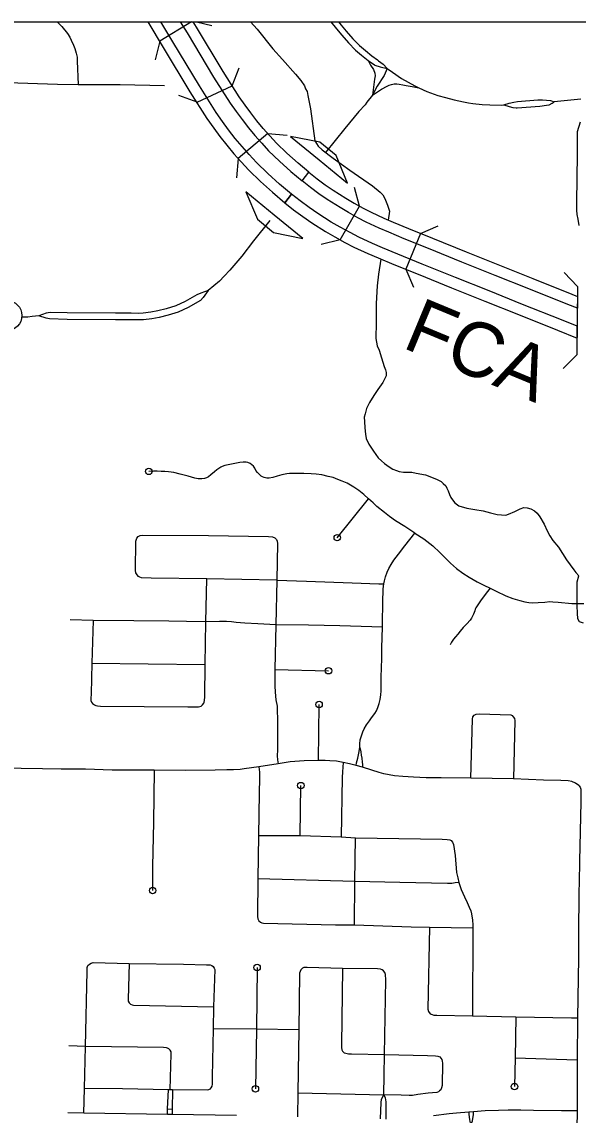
# Model space of a CAD drawing. Extents: x 670147 to 673275, y 705573 to 707613.
# Drawn here: x 671531.7 to 671617.7, y 706520.4 to 706689.4 of the extents above; entities that cross this region are included whole.
import ezdxf

# ---------------------------------------------------------------- set-up
doc = ezdxf.new("R2010")
doc.units = 0
for name, color, linetype in [('19', 7, 'Continuous'), ('26', 7, 'Continuous'), ('33', 7, 'Continuous'), ('35', 7, 'Continuous'), ('39', 7, 'Continuous'), ('42', 7, 'Continuous'), ('R_NoPlot', 7, 'Continuous')]:
    doc.layers.add(name, color=color, linetype=linetype)

msp = doc.modelspace()

# ---------------------------------------------------------------- linework, layer by layer
at = {"layer": '19'}
msp.add_line((671575.04, 706664.78), (671575.04, 706664.77), dxfattribs=at)
for points in [[(671551.2, 706689.36), (671553.58, 706685.42), (671557.71, 706678.56), (671560.34, 706674.4), (671561.38, 706672.95), (671562.34, 706671.66), (671563.4, 706670.29), (671564.51, 706668.96), (671565.63, 706667.71), (671566.8, 706666.44), (671568.6, 706664.68), (671570.46, 706663.01), (671572.37, 706661.4), (671573.42, 706662.74)], [(671573.42, 706662.74), (671571.58, 706664.28), (671569.76, 706665.92), (671568.02, 706667.63), (671566.89, 706668.85), (671565.8, 706670.07), (671564.72, 706671.35), (671563.69, 706672.68), (671562.75, 706673.95), (671561.76, 706675.35), (671559.16, 706679.45), (671555.04, 706686.29), (671553.19, 706689.36)], [(671556.22, 706689.36), (671557.26, 706687.64), (671561.37, 706680.82), (671563.91, 706676.8), (671564.86, 706675.48), (671565.77, 706674.25), (671566.75, 706672.99), (671567.76, 706671.77), (671568.81, 706670.6), (671569.88, 706669.44), (671571.54, 706667.82), (671573.3, 706666.23), (671575.04, 706664.77)], [(671575.04, 706664.77), (671576.09, 706666.11), (671574.42, 706667.51), (671572.7, 706669.06), (671571.1, 706670.62), (671570.07, 706671.74), (671569.05, 706672.89), (671568.07, 706674.05), (671567.12, 706675.28), (671566.23, 706676.48), (671565.32, 706677.75), (671562.82, 706681.71), (671558.72, 706688.52), (671558.21, 706689.36)], [(671575.04, 706664.77), (671576.09, 706666.11), (671577.37, 706665.1), (671578.62, 706664.17), (671579.86, 706663.32), (671581.8, 706662.1), (671583.08, 706661.35), (671584.49, 706660.57), (671585.71, 706659.94), (671587.69, 706659.02), (671589.14, 706658.39), (671591.5, 706657.41), (671595.24, 706655.91), (671600.41, 706653.82), (671605.56, 706651.75), (671610.74, 706649.67), (671616.78, 706647.27), (671617.64, 706646.92), (671617.63, 706645.09)], [(671617.63, 706645.09), (671616.15, 706645.69), (671610.11, 706648.09), (671604.93, 706650.17), (671599.77, 706652.24), (671594.61, 706654.33), (671590.86, 706655.84), (671588.47, 706656.83), (671586.99, 706657.47), (671584.96, 706658.42), (671583.68, 706659.07), (671582.24, 706659.88), (671580.92, 706660.64), (671578.93, 706661.9), (671577.63, 706662.79), (671576.33, 706663.75), (671575.04, 706664.78)], [(671573.42, 706662.74), (671572.37, 706661.4), (671573.72, 706660.33), (671575.14, 706659.28), (671576.57, 706658.3), (671578.69, 706656.96), (671580.11, 706656.14), (671581.65, 706655.28), (671583.07, 706654.55), (671585.23, 706653.55), (671586.8, 706652.87), (671589.23, 706651.86), (671593, 706650.34), (671598.16, 706648.25), (671603.33, 706646.18), (671608.52, 706644.1), (671614.55, 706641.7), (671617.58, 706640.47), (671617.6, 706642.3)], [(671617.6, 706642.3), (671615.18, 706643.28), (671609.15, 706645.68), (671603.96, 706647.76), (671598.8, 706649.83), (671593.64, 706651.92), (671589.87, 706653.43), (671587.46, 706654.43), (671585.93, 706655.1), (671583.81, 706656.08), (671582.46, 706656.78), (671580.95, 706657.62), (671579.57, 706658.42), (671577.5, 706659.73), (671576.12, 706660.67), (671574.75, 706661.68), (671573.42, 706662.74)]]:
    msp.add_lwpolyline(points, dxfattribs=at)
at = {"layer": '33'}
for points in [[(671537.19, 706689.36), (671537.89, 706688.66), (671538.75, 706687.58), (671539.11, 706687), (671539.33, 706686.51), (671539.7, 706685.75), (671539.92, 706685.23), (671540.1, 706684.51), (671540.24, 706683.88), (671540.28, 706683.3), (671540.42, 706679.68)], [(671579.52, 706689.36), (671580.35, 706688.29), (671581.18, 706687.3), (671582.23, 706686.1), (671583.3, 706685.01), (671584.26, 706684.21), (671585.27, 706683.37), (671586.23, 706682.71), (671586.3, 706682.66), (671587.11, 706682.39), (671588.19, 706682.16)], [(671580.69, 706689.36), (671581.07, 706688.87), (671581.88, 706687.9), (671582.91, 706686.73), (671583.93, 706685.69), (671584.85, 706684.92), (671585.83, 706684.11), (671586.73, 706683.49), (671586.89, 706683.36), (671587.57, 706682.82), (671588.19, 706682.16)], [(671585.27, 706683.37), (671585.64, 706682.68), (671586.07, 706682.02), (671586.31, 706681.45), (671586.37, 706681.02), (671586.27, 706680.5), (671586.26, 706680.49), (671585.92, 706678.05)], [(671588.19, 706682.16), (671587.74, 706681.06), (671586.68, 706679.41), (671585.92, 706678.05), (671585.08, 706676.93), (671584.78, 706676.52), (671583.81, 706675.49), (671581.66, 706672.87)], [(671588.19, 706682.16), (671589.04, 706681.58), (671590.41, 706680.59), (671592.51, 706679.46), (671593.11, 706679.14), (671594.34, 706678.62), (671596.05, 706677.99), (671597.21, 706677.65), (671598.55, 706677.29), (671599.99, 706676.99), (671600.8, 706676.82), (671601.44, 706676.73), (671602.89, 706676.59), (671604.07, 706676.51), (671605.87, 706676.49), (671606.25, 706676.54)], [(671513.92, 706680.26), (671514.59, 706680.3), (671520.76, 706680.16), (671523.64, 706680.1), (671529.54, 706679.97), (671537.22, 706679.71), (671540.42, 706679.68), (671542.83, 706679.67), (671546.93, 706679.67), (671553.79, 706679.54)], [(671585.92, 706678.05), (671587.32, 706678.98), (671588.19, 706679.44), (671588.53, 706679.57), (671588.87, 706679.69), (671589.29, 706679.76), (671589.68, 706679.76), (671590.07, 706679.72), (671590.65, 706679.63), (671591.12, 706679.54), (671592.08, 706679.36), (671593.11, 706679.14)], [(671618.16, 706677.39), (671614.04, 706677.02)], [(671606.25, 706676.54), (671607.09, 706676.8), (671607.82, 706676.97), (671608.35, 706677.06), (671611.5, 706677.31), (671612.23, 706677.31), (671612.86, 706677.27), (671613.47, 706677.19), (671614.04, 706677.02)], [(671606.25, 706676.54), (671607.07, 706676.28), (671607.65, 706676.13), (671608.16, 706676.09), (671608.32, 706676.08), (671611.84, 706676.31), (671612.83, 706676.47), (671613.28, 706676.56), (671613.71, 706676.79), (671614.04, 706677.02)], [(671581.66, 706672.87), (671578.66, 706669.19)], [(671618.07, 706673.85), (671617.59, 706672.34), (671617.57, 706668.85), (671617.51, 706661.49), (671617.49, 706660.27), (671617.53, 706659.6), (671617.7, 706658.88), (671617.86, 706657.88)], [(671570.07, 706658.66), (671567.52, 706655.53), (671565.71, 706653.12), (671563.85, 706650.96), (671563.02, 706650.06), (671562.26, 706649.3), (671560.51, 706647.81)], [(671560.51, 706647.81), (671559.4, 706647.44), (671558.79, 706647.14), (671556.97, 706646.13), (671555.52, 706645.45), (671554.05, 706645.02), (671552.74, 706644.67), (671551.68, 706644.47), (671550.46, 706644.33), (671549.68, 706644.29), (671548.6, 706644.31), (671546.21, 706644.31), (671538.71, 706644.39), (671536.08, 706644.45), (671535.47, 706644.33), (671534.36, 706643.93)], [(671560.51, 706647.81), (671559.77, 706646.74), (671559.35, 706646.28), (671557.43, 706645.22), (671555.88, 706644.49), (671554.32, 706644.04), (671552.96, 706643.68), (671551.83, 706643.47), (671550.54, 706643.31), (671549.69, 706643.28), (671548.59, 706643.29), (671546.2, 706643.29), (671538.7, 706643.37), (671536, 706643.44), (671535.45, 706643.54), (671534.36, 706643.93)], [(671534.36, 706643.93), (671533.31, 706643.8), (671532.64, 706643.72), (671531.72, 706643.72)], [(671592.48, 706610.34), (671590.93, 706611.35), (671589.49, 706612.24), (671588.56, 706612.9), (671587.81, 706613.5), (671586.62, 706614.46), (671586.05, 706615.01), (671585.31, 706615.64), (671584.62, 706616.3), (671583.85, 706616.91), (671583.06, 706617.44), (671582.04, 706618.03), (671581.25, 706618.38), (671580.58, 706618.64), (671579.84, 706618.91), (671579.09, 706619.11), (671578.12, 706619.33), (671577.23, 706619.45), (671576.46, 706619.52), (671575.33, 706619.53), (671573.76, 706619.54), (671573.11, 706619.54), (671572.71, 706619.49), (671571.9, 706619.35), (671571.21, 706619.16), (671570.53, 706618.95), (671569.95, 706618.85), (671569.61, 706618.84), (671569.21, 706618.93), (671568.91, 706619.04), (671568.7, 706619.16), (671568.44, 706619.38), (671568.15, 706619.7), (671567.92, 706620.02), (671567.72, 706620.39), (671567.55, 706620.66), (671567.3, 706620.9), (671567.03, 706621.08), (671566.66, 706621.25), (671566.39, 706621.32), (671565.96, 706621.32), (671565.4, 706621.26), (671563.9, 706620.96), (671563.08, 706620.77), (671562.7, 706620.63), (671562.47, 706620.52), (671562.18, 706620.34), (671561.88, 706620.12), (671561.49, 706619.8), (671560.96, 706619.33), (671560.56, 706619.02), (671560.25, 706618.87), (671559.98, 706618.75), (671559.57, 706618.7), (671559.31, 706618.71), (671558.96, 706618.74), (671558.45, 706618.85), (671557.42, 706619.14), (671556.2, 706619.46), (671555.19, 706619.68), (671554.41, 706619.8), (671553.83, 706619.87), (671553.26, 706619.88), (671552.66, 706619.89), (671552.05, 706619.89), (671551.34, 706619.88)], [(671580.49, 706609.63), (671585.31, 706615.64)], [(671571.12, 706603.06), (671560.33, 706603.28), (671551.73, 706603.36), (671550.2, 706603.44), (671549.97, 706603.51), (671549.77, 706603.65), (671549.53, 706603.86), (671549.36, 706604.18), (671549.31, 706604.57), (671549.33, 706609.09), (671549.48, 706609.54), (671549.72, 706609.82), (671550, 706609.96), (671550.3, 706610.01), (671560.59, 706609.94), (671569.88, 706609.81), (671570.45, 706609.76), (671570.82, 706609.59), (671571.07, 706609.37), (671571.2, 706609.09), (671571.24, 706608.75), (671571.12, 706603.06)], [(671583.97, 706577.18), (671583.97, 706577.77), (671584.05, 706578.38), (671584.17, 706578.85), (671584.32, 706579.33), (671584.44, 706579.62), (671584.66, 706580.1), (671585.01, 706580.68), (671585.45, 706581.31), (671585.78, 706581.76), (671586.29, 706582.43), (671586.54, 706582.87), (671586.78, 706583.38), (671586.99, 706584), (671587.12, 706584.61), (671587.21, 706585.34), (671587.26, 706585.96), (671587.26, 706586.71), (671587.29, 706588.06), (671587.36, 706590.97), (671587.39, 706592.58), (671587.47, 706595.78), (671587.55, 706600.25), (671587.57, 706601.09), (671587.6, 706601.7), (671587.68, 706602.48), (671587.79, 706602.95), (671587.96, 706603.57), (671588.2, 706604.29), (671588.46, 706604.86), (671588.8, 706605.48), (671589.23, 706606.13), (671589.94, 706607.06), (671590.96, 706608.38), (671592.48, 706610.34)], [(671592.48, 706610.34), (671593.9, 706609.43), (671595.26, 706608.35), (671596.34, 706607.34), (671597.11, 706606.59), (671598.01, 706605.67), (671598.94, 706604.88), (671599.93, 706604.15), (671600.88, 706603.52), (671602.11, 706602.79), (671603.17, 706602.27), (671604.12, 706601.83), (671605.05, 706601.38), (671606.58, 706600.66), (671607.66, 706600.24), (671608.7, 706599.92), (671609.48, 706599.72), (671610.11, 706599.63), (671610.64, 706599.55), (671611.58, 706599.6), (671612.61, 706599.68), (671613.38, 706599.75), (671613.84, 706599.73), (671614.66, 706599.67), (671616.79, 706599.46), (671617.73, 706599.46), (671618.61, 706599.46)], [(671542.73, 706596.81), (671542.54, 706590.23), (671542.41, 706585.49), (671542.38, 706584.75), (671542.38, 706584.48), (671542.49, 706584.21), (671542.66, 706584.02), (671542.94, 706583.8), (671543.13, 706583.7), (671543.39, 706583.64), (671543.88, 706583.61), (671557.37, 706583.48), (671559.05, 706583.49), (671559.43, 706583.61), (671559.63, 706583.79), (671559.86, 706584.03), (671559.93, 706584.18), (671559.98, 706584.48), (671560, 706585.03), (671560.07, 706590.04), (671560.17, 706596.6), (671560.33, 706603.28)], [(671571.12, 706603.06), (671571, 706596.16), (671570.85, 706589.27), (671570.82, 706587.81), (671570.84, 706586.72), (671570.9, 706585.75), (671571, 706584.55), (671571.17, 706583.56), (671571.22, 706582.67), (671571.25, 706581.84), (671571.25, 706580.33), (671571.24, 706576.84), (671571.22, 706575.93), (671571.27, 706575.3), (671571.36, 706574.69)], [(671571.12, 706603.06), (671575.72, 706602.92), (671582.78, 706602.66), (671586.91, 706602.49), (671587.68, 706602.48)], [(671604.12, 706601.83), (671603.52, 706601.07), (671602.66, 706599.89), (671602.11, 706599.08), (671601.94, 706598.81), (671601.81, 706598.57), (671601.74, 706598.34), (671601.57, 706597.83), (671601.42, 706597.52), (671601.23, 706597.2), (671601.04, 706596.9), (671600.54, 706596.32), (671599.95, 706595.74), (671599.52, 706595.19), (671599.11, 706594.7), (671598.76, 706594.29), (671598.47, 706593.92), (671598.28, 706593.65), (671598.17, 706593.46), (671597.96, 706593.04)], [(671587.47, 706595.78), (671580.89, 706596), (671576.05, 706596.1), (671571, 706596.16), (671568.21, 706596.29), (671566.17, 706596.41), (671564.84, 706596.54), (671564.14, 706596.6), (671563.36, 706596.65), (671562.28, 706596.65), (671560.17, 706596.6), (671557.18, 706596.65), (671554.42, 706596.7), (671549.01, 706596.78), (671542.73, 706596.81), (671539.2, 706596.94)], [(671542.54, 706590.23), (671551.25, 706590.12), (671560.07, 706590.04)], [(671570.85, 706589.27), (671579.13, 706589.06)], [(671577.57, 706575.2), (671577.68, 706583.84)], [(671601.14, 706572.46), (671601.39, 706581.55), (671601.47, 706581.95), (671601.67, 706582.2), (671601.99, 706582.37), (671602.46, 706582.42), (671607.31, 706582.24), (671607.53, 706582.12), (671607.71, 706581.95), (671607.88, 706581.7), (671607.97, 706581.37), (671607.73, 706572.33)], [(671583.41, 706574.4), (671583.49, 706574.85), (671583.66, 706575.57), (671583.8, 706576.31), (671583.97, 706577.18), (671584.11, 706576.51), (671584.21, 706576.03), (671584.29, 706575.54), (671584.36, 706574.94), (671584.39, 706574.55), (671584.38, 706574.13)], [(671552.18, 706573.71), (671547.89, 706573.7), (671545.67, 706573.7), (671541.56, 706573.85), (671538.46, 706573.85), (671537.78, 706573.85), (671534.92, 706573.88), (671531.63, 706573.96), (671530.23, 706573.98), (671528.39, 706574.05), (671526.83, 706574.04), (671525.32, 706574.13), (671523.91, 706574.14), (671522.26, 706574.19), (671519.05, 706574.24), (671515.2, 706574.36), (671512.57, 706574.34)], [(671617.87, 706571.34), (671617.35, 706571.7), (671616.77, 706571.94), (671616.21, 706572.03), (671615.08, 706572.1), (671612.38, 706572.13), (671607.73, 706572.33), (671601.14, 706572.46), (671596.55, 706572.49), (671594.25, 706572.53), (671592.27, 706572.63), (671590.65, 706572.72), (671589.32, 706572.83), (671588.53, 706572.97), (671587.71, 706573.14), (671586.96, 706573.35), (671585.84, 706573.68), (671584.38, 706574.13), (671583.41, 706574.4), (671582.39, 706574.67), (671581.42, 706574.88), (671580.38, 706575.06), (671579.36, 706575.16), (671578.61, 706575.2), (671577.57, 706575.2), (671575.37, 706575.15), (671573.2, 706574.96), (671571.36, 706574.69), (671568.38, 706574.21), (671566.09, 706573.89), (671565.48, 706573.81), (671564.42, 706573.74), (671563.4, 706573.72), (671561.6, 706573.67), (671557.04, 706573.66), (671552.18, 706573.71)], [(671581.42, 706574.88), (671581.33, 706574.17), (671581.28, 706573.45), (671581.27, 706572.54), (671581.1, 706563.39)], [(671552.18, 706573.71), (671552.07, 706565.62), (671551.94, 706558.87), (671551.94, 706555.08)], [(671568.38, 706574.21), (671568.44, 706573.37), (671568.44, 706572.47), (671568.41, 706570.15), (671568.29, 706563.6), (671568.21, 706556.88), (671568.14, 706551.05), (671568.19, 706550.69), (671568.37, 706550.41), (671568.6, 706550.18), (671568.82, 706550.08), (671569.08, 706550.04), (671580.23, 706549.8), (671583.13, 706549.76), (671591.92, 706549.5), (671594.76, 706549.43), (671601.45, 706549.33)], [(671574.75, 706563.57), (671574.86, 706571.31)], [(671617.87, 706571.34), (671618.06, 706571.07), (671618.18, 706570.74), (671618.18, 706568.79), (671617.93, 706559.62), (671617.96, 706559.15), (671617.84, 706554.42), (671617.82, 706548.7), (671617.82, 706544.61), (671617.66, 706535.42), (671617.61, 706528.93), (671617.57, 706521.01)], [(671568.29, 706563.6), (671574.75, 706563.57), (671581.1, 706563.39), (671583.32, 706563.25), (671596.73, 706563.02), (671597.49, 706563), (671597.89, 706562.92), (671598.12, 706562.83), (671598.33, 706562.56), (671598.48, 706562.18), (671598.7, 706560.5), (671598.93, 706557.88), (671599.12, 706557.04), (671599.27, 706556.34), (671599.67, 706555.24), (671600.17, 706554.1), (671600.6, 706553.23), (671600.91, 706552.54), (671601.13, 706551.97), (671601.27, 706551.48), (671601.38, 706550.51), (671601.45, 706549.79), (671601.45, 706549.33), (671601.39, 706535.73)], [(671583.13, 706549.76), (671583.22, 706556.46), (671583.32, 706563.25)], [(671599.27, 706556.34), (671598.72, 706556.26), (671598.23, 706556.18), (671597.55, 706556.18), (671590.15, 706556.31), (671583.22, 706556.46), (671568.21, 706556.88)], [(671594.76, 706549.43), (671594.51, 706536.77), (671594.58, 706536.41), (671594.86, 706536.05), (671595.15, 706535.92), (671595.44, 706535.84), (671595.9, 706535.81), (671601.39, 706535.73), (671608.08, 706535.57), (671616.7, 706535.42), (671617.66, 706535.42)], [(671541.29, 706520.67), (671541.4, 706524.49), (671541.57, 706530.99), (671541.79, 706542.62), (671541.83, 706543.21), (671541.92, 706543.49), (671542.16, 706543.73), (671542.43, 706543.87), (671542.72, 706543.94), (671548.3, 706543.83), (671556.71, 706543.7), (671560.28, 706543.6), (671560.81, 706543.59), (671561.08, 706543.5), (671561.28, 706543.33), (671561.44, 706543.11), (671561.53, 706542.87), (671561.37, 706537.1)], [(671548.3, 706543.83), (671548.14, 706538.28), (671548.17, 706537.97), (671548.31, 706537.73), (671548.5, 706537.53), (671548.75, 706537.4), (671549, 706537.37), (671561.37, 706537.1)], [(671568.09, 706543.2), (671567.99, 706533.64), (671567.83, 706524.44)], [(671587.68, 706523.5), (671587.76, 706526.54), (671587.77, 706529.75), (671587.98, 706541.3), (671587.96, 706542.09), (671587.83, 706542.43), (671587.65, 706542.68), (671587.43, 706542.84), (671587.16, 706542.92), (671586.73, 706542.99), (671581.28, 706543.02), (671575.85, 706543.19), (671575.33, 706543.17), (671575.09, 706543.08), (671574.87, 706542.85), (671574.73, 706542.58), (671574.67, 706542.32), (671574.54, 706533.53), (671574.41, 706523.81), (671574.36, 706520.1)], [(671581.28, 706543.02), (671581.12, 706531.24), (671581.12, 706530.81), (671581.18, 706530.47), (671581.3, 706530.25), (671581.58, 706530.01), (671581.8, 706529.94), (671582.21, 706529.84), (671582.69, 706529.82), (671587.77, 706529.75)], [(671561.37, 706537.1), (671561.32, 706533.73), (671561.16, 706526.27), (671561.13, 706525.16), (671561.08, 706524.83), (671560.95, 706524.57), (671560.76, 706524.37), (671560.56, 706524.26), (671560.36, 706524.23), (671555.02, 706524.26), (671554.67, 706524.26), (671554.37, 706524.27), (671547.27, 706524.41), (671541.4, 706524.49)], [(671608.08, 706535.57), (671607.99, 706529.22), (671607.9, 706524.78)], [(671574.54, 706533.53), (671567.99, 706533.64), (671561.32, 706533.73)], [(671554.67, 706524.26), (671554.81, 706529.84), (671554.78, 706530.17), (671554.63, 706530.43), (671554.45, 706530.61), (671554.25, 706530.74), (671554.08, 706530.77), (671553.64, 706530.8), (671541.57, 706530.99), (671539, 706531.06)], [(671587.77, 706529.75), (671594.43, 706529.58), (671595.69, 706529.53), (671596.06, 706529.49), (671596.35, 706529.39), (671596.53, 706529.19), (671596.68, 706528.95), (671596.72, 706528.7), (671596.75, 706528.39), (671596.71, 706524.95), (671596.63, 706524.59), (671596.51, 706524.3), (671596.31, 706524.1), (671596.15, 706523.99), (671595.89, 706523.89), (671594.57, 706523.74), (671592.96, 706523.56), (671592.1, 706523.43), (671591.63, 706523.41), (671590.37, 706523.44), (671587.68, 706523.5)], [(671607.99, 706529.22), (671617.61, 706528.93)], [(671554.23, 706520.47), (671554.26, 706521.33), (671554.37, 706524.27)], [(671555.02, 706524.26), (671554.97, 706521.31), (671554.95, 706520.45)], [(671574.41, 706523.81), (671587.68, 706523.5)], [(671587.19, 706519.8), (671587.27, 706522.34), (671587.34, 706522.8), (671587.49, 706523.15), (671587.68, 706523.5), (671587.92, 706523.05), (671588, 706522.45), (671588, 706521.87), (671588.02, 706519.76)], [(671564.89, 706520.29), (671554.95, 706520.45), (671554.23, 706520.47), (671541.29, 706520.67), (671538.8, 706520.7)], [(671554.26, 706521.33), (671554.97, 706521.31)], [(671617.57, 706521.01), (671615.15, 706521.05), (671610.82, 706521.09), (671608.88, 706521.13), (671607.66, 706521.13), (671606.9, 706521.13), (671605.42, 706521.1), (671603.38, 706521.02), (671601.58, 706520.89), (671600.82, 706520.84), (671598.95, 706520.67), (671597.79, 706520.57), (671595.36, 706520.26)], [(671600.82, 706520.84), (671600.85, 706520.52), (671600.89, 706520.07), (671600.92, 706519.68), (671600.98, 706519.41), (671601.05, 706519.19), (671601.16, 706518.95), (671601.3, 706519.22), (671601.41, 706519.48), (671601.46, 706519.87), (671601.56, 706520.41), (671601.58, 706520.89)], [(671617.57, 706521.01), (671617.48, 706515.51), (671617.25, 706502.83), (671617.04, 706496.5), (671617.03, 706495.91), (671616.96, 706490.02)]]:
    msp.add_lwpolyline(points, dxfattribs=at)
for centre, radius in [((671529.42, 706643.95), 2.3), ((671551.34, 706619.88), 0.5), ((671580.49, 706609.63), 0.5), ((671579.13, 706589.06), 0.5), ((671577.68, 706583.84), 0.5), ((671574.86, 706571.31), 0.5), ((671551.94, 706555.08), 0.5), ((671568.09, 706543.2), 0.5), ((671567.83, 706524.44), 0.5), ((671607.9, 706524.78), 0.5)]:
    msp.add_circle(centre, radius, dxfattribs=at)
at = {"layer": '35'}
for points in [[(671567.08, 706689.36), (671568.09, 706688.22), (671570.55, 706685.18), (671572.04, 706683.52), (671574.05, 706681.3), (671574.83, 706680.29), (671575.41, 706679.45), (671575.6, 706679), (671575.84, 706678.59), (671575.95, 706677.99), (671576.33, 706675.93), (671577.03, 706670.99)], [(671577.03, 706670.99), (671577.54, 706670.17), (671578.16, 706669.59), (671579.86, 706668.28), (671582.45, 706666.45), (671585.93, 706663.99), (671587.11, 706663.04), (671587.52, 706662.63), (671587.85, 706662.04), (671588.27, 706661.02), (671588.55, 706660.12), (671588.36, 706658.73)], [(671587.22, 706652.68), (671586.85, 706650.36), (671586.64, 706648.54), (671586.53, 706645.84), (671586.53, 706642.87), (671586.44, 706640.42), (671586.64, 706639.29), (671586.96, 706638.61), (671587.31, 706637.44), (671587.72, 706636.09), (671587.94, 706635.55), (671588.05, 706635.14), (671588.05, 706634.66), (671587.83, 706634.21), (671587.53, 706633.62), (671586.77, 706632.54), (671586.16, 706631.62), (671585.49, 706630.5), (671585.01, 706629.61), (671584.79, 706628.78), (671584.64, 706628.24), (671584.71, 706627.61), (671584.75, 706626.61), (671584.86, 706625.63), (671584.97, 706624.98), (671585.36, 706624.09), (671586.07, 706622.98), (671586.81, 706621.98), (671587.31, 706621.49), (671587.81, 706621.07), (671588.54, 706620.57), (671589.07, 706620.23), (671589.65, 706620.01), (671590.08, 706619.88), (671590.71, 706619.77), (671591.36, 706619.73), (671592.04, 706619.75), (671592.71, 706619.6), (671594.14, 706619.32), (671595.85, 706618.67), (671596.57, 706618.32), (671596.87, 706618.01), (671597.26, 706617.65), (671597.46, 706617.28), (671597.63, 706616.86), (671597.83, 706616.3), (671598.07, 706615.82), (671598.44, 706615.28), (671598.65, 706615), (671599.27, 706614.57), (671600.53, 706614.18), (671601.79, 706613.98), (671603.07, 706613.77), (671604.18, 706613.48), (671605.2, 706613.2), (671605.87, 706613.16), (671606.58, 706613.12), (671606.98, 706613.27), (671607.96, 706613.68), (671608.8, 706614.09), (671609.33, 706614.31), (671609.85, 706614.24), (671610.43, 706614.07), (671611, 706613.77), (671611.41, 706613.4), (671611.8, 706612.83), (671612.47, 706611.73), (671612.97, 706610.71), (671613.34, 706609.91), (671613.82, 706609.17), (671614.7, 706608.18), (671615.96, 706606.22), (671617.05, 706604.66), (671617.39, 706604.23), (671617.87, 706603.74)], [(671618.59, 706596.42), (671617.96, 706596.62), (671617.68, 706597.08), (671617.63, 706597.94), (671617.61, 706599.07), (671617.57, 706601.11), (671617.61, 706602.8), (671617.87, 706603.74)]]:
    msp.add_lwpolyline(points, dxfattribs=at)
at = {"layer": '39'}
for p, q in [((671557.94, 706689.36), (671553.04, 706686.39)), ((671558.72, 706689.36), (671561.08, 706688.78)), ((671553.04, 706686.39), (671552.32, 706683.48)), ((671564.25, 706679.45), (671565.3, 706682.26)), ((671558.8, 706676.95), (671564.25, 706679.45)), ((671558.8, 706676.95), (671555.99, 706678)), ((671569.75, 706672.1), (671565.17, 706668.22)), ((671569.75, 706672.1), (671572.74, 706671.86)), ((671565.17, 706668.22), (671564.93, 706665.23)), ((671583.94, 706660.88), (671583.17, 706663.78)), ((671580.92, 706655.69), (671583.94, 706660.88)), ((671593.34, 706656.67), (671596.1, 706657.85)), ((671580.92, 706655.69), (671578.02, 706654.92)), ((671593.34, 706656.67), (671591.1, 706651.11)), ((671591.1, 706651.11), (671592.28, 706648.35)), ((671617.66, 706648.46), (671617.56, 706637.9))]:
    msp.add_line(p, q, dxfattribs=at)
for points in [[(671617.66, 706648.46), (671615.56, 706650.61)], [(671615.41, 706635.8), (671617.56, 706637.9)]]:
    msp.add_lwpolyline(points, dxfattribs=at)
at = {"layer": '42'}
for p, q in [((671573.26, 706671.66), (671577.67, 706668.04)), ((671577.79, 706670.74), (671573.26, 706671.66)), ((671580.3, 706668.69), (671577.79, 706670.74)), ((671577.67, 706668.04), (671582.09, 706664.43)), ((671582.09, 706664.43), (671580.3, 706668.69)), ((671570.75, 706659.5), (671566.34, 706663.11)), ((671566.34, 706663.11), (671568.13, 706658.85)), ((671568.13, 706658.85), (671570.63, 706656.8)), ((671575.16, 706655.88), (671570.75, 706659.5)), ((671570.63, 706656.8), (671575.16, 706655.88))]:
    msp.add_line(p, q, dxfattribs=at)
at = {"layer": 'R_NoPlot'}
msp.add_lwpolyline([(671149.93, 706689.36), (672221.93, 706689.36), (672221.93, 705919.71), (671149.93, 705919.71)], close=True, dxfattribs=at)

# ---------------------------------------------------------------- texts
at = {"layer": '26'}
msp.add_text('FCA', height=8.448, rotation=337.4503, dxfattribs=at).set_placement((671590.34, 706639.08))

doc.saveas('drawing.dxf')
